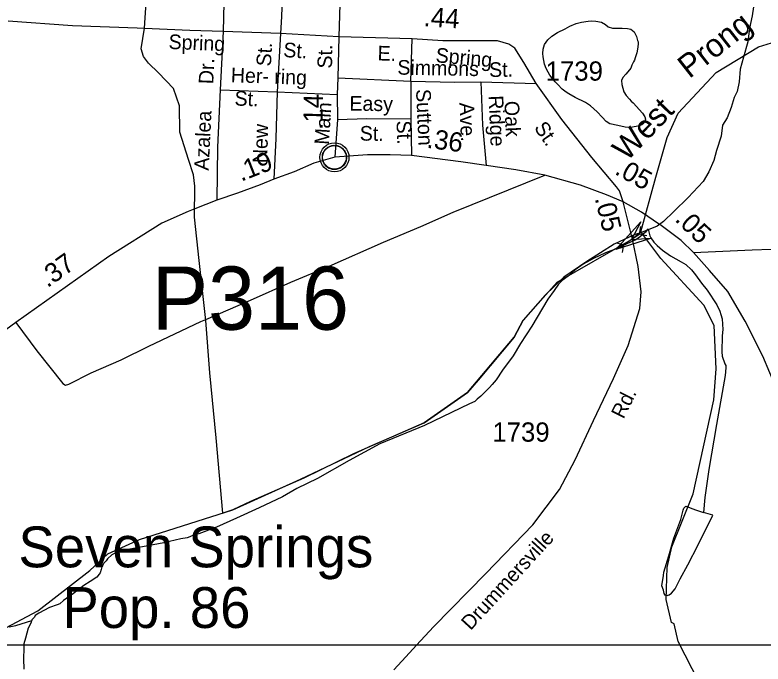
# Model space of a CAD drawing. Extents: x 2206922 to 2357709, y 510027 to 673830.
# Drawn here: x 2342384 to 2347243, y 535608 to 539821 of the extents above; entities that cross this region are included whole.
import ezdxf

# ---------------------------------------------------------------- set-up
doc = ezdxf.new("R2010")
doc.units = 0
for name, color, linetype in [('Exist Boundary Political City Limit New', 7, 'Continuous'), ('Exist Civil Demographics City Label', 7, 'Continuous'), ('Exist Civil Demographics Community CELL', 7, 'Continuous'), ('Exist Hydrographic Creek Single Shore', 7, 'Continuous'), ('Exist Hydrographic Creek Single Shore Label', 7, 'Continuous'), ('Exist Hydrographic Misc Water Feature', 7, 'Continuous'), ('Exist Road Non-System Type 51', 7, 'Continuous'), ('Exist Road Non-System Type 51 Label', 7, 'Continuous'), ('Exist Road Primary NC Attributed', 7, 'Continuous'), ('Exist Road Primary NC Service Mileage Hundredths English Label', 7, 'Continuous'), ('Exist Road Secondary Mileage Hundredths English Label', 7, 'Continuous'), ('Exist Road Secondary Structure Pipe Attributed CELL', 7, 'Continuous'), ('Exist Road Secondary Structure Pipe CELL', 7, 'Continuous'), ('Exist Road Secondary Structure Pipe Number Label', 7, 'Continuous'), ('Exist Road Secondary Type 51 Attributed', 7, 'Continuous'), ('Exist Road Secondary Type 51 Label', 7, 'Continuous'), ('Exist Road Secondary Type 51 Number Label', 7, 'Continuous'), ('Map Preparation Boundary City Limit Buffer Line', 7, 'Continuous'), ('Map Preparation Inset Cut Line', 7, 'Continuous')]:
    doc.layers.add(name, color=color, linetype=linetype)

msp = doc.modelspace()

# ---------------------------------------------------------------- linework, layer by layer
at = {"layer": 'Exist Boundary Political City Limit New'}
for points in [[(2347193, 539962.4), (2347171.2, 539815.2), (2347154.5, 539734.5), (2347144, 539646.1), (2347116, 539546.9), (2347093.2, 539470), (2347088.5, 539387.8), (2347075, 539323.2), (2347054.8, 539284.4), (2347035.2, 539219.6), (2347010, 539152.5), (2346979.8, 539105.3), (2346970.8, 539034.9), (2346940.5, 538941.8), (2346923, 538876.9), (2346890, 538803.6), (2346854.5, 538740.1), (2346756.8, 538636.2), (2346664.2, 538546.4), (2346597, 538479.8), (2346556, 538450), (2346453, 538408.4), (2346405.8, 538393.6), (2346276, 538332.7), (2346097.2, 538221.5), (2345949.2, 538119.5), (2345827.8, 538001.3), (2345684, 537840.4), (2345627, 537729.8), (2345392, 537450.9), (2345323, 537369.7), (2345042, 537174.6), (2344795.5, 537064.8), (2344583.8, 536972.1), (2344260.8, 536813.9), (2343914.8, 536662.4), (2343799, 536609.3), (2343733.2, 536588.2)], [(2343733.2, 536588.2), (2343690.5, 537076.4), (2343650.2, 537499), (2343624.8, 537837.8), (2343581.2, 538227.6), (2343551, 538508.3), (2343552.8, 538710.4), (2343544.2, 538783.4), (2343510.5, 538881.8), (2343454.5, 539061.1), (2343451.8, 539231.6), (2343413.5, 539343.2), (2343316.5, 539446.1), (2343250.5, 539507.9), (2343218.8, 539551.9), (2343203.5, 539601.9), (2343225.5, 539734.2), (2343236.5, 539902.8)]]:
    msp.add_lwpolyline(points, dxfattribs=at)
at = {"layer": 'Exist Civil Demographics Community CELL'}
msp.add_lwpolyline([(2344381.7, 538909.3), (2344382.6, 538914.9), (2344384.4, 538921.5), (2344387.3, 538928.7), (2344390.3, 538934.4), (2344393.6, 538940.1), (2344397.4, 538945.3), (2344401.3, 538949.6), (2344405.9, 538954.2), (2344411.4, 538958.8), (2344416.9, 538962.5), (2344421.8, 538965.3), (2344426.8, 538967.8), (2344432.3, 538970.1), (2344437.9, 538971.9), (2344442.2, 538973.1), (2344447.1, 538973.8), (2344451.2, 538974.5), (2344457.6, 538974.8), (2344462, 538974.7), (2344467.7, 538974.4), (2344472.6, 538973.7), (2344477.5, 538972.7), (2344482.5, 538971.3), (2344487.7, 538969.4), (2344494.3, 538966.4), (2344500.6, 538962.9), (2344505.6, 538959.4), (2344510.8, 538955.4), (2344514.1, 538952.3), (2344518.2, 538947.9), (2344522.1, 538943.2), (2344525.2, 538938.6), (2344528.3, 538933.6), (2344530.8, 538928.4), (2344532.8, 538923.4), (2344534.4, 538918.4), (2344535.6, 538913.8), (2344536.7, 538907.7), (2344537.4, 538903), (2344537.6, 538897), (2344537.4, 538891.3), (2344536.9, 538885.6), (2344535.9, 538880.1), (2344534.3, 538873.9), (2344532.4, 538868.1), (2344530.1, 538863), (2344526.9, 538857), (2344523.7, 538851.7), (2344520.2, 538847), (2344516, 538842.3), (2344510.7, 538837.3), (2344505.7, 538833.2), (2344500.7, 538829.7), (2344496.3, 538827.2), (2344489.5, 538824), (2344482.4, 538821.3), (2344476.4, 538819.8), (2344469.8, 538818.5), (2344465.4, 538818), (2344460.9, 538817.8), (2344455.3, 538817.8), (2344451, 538818.2), (2344445.4, 538818.9), (2344439.5, 538820.2), (2344434.9, 538821.5), (2344429.7, 538823.4), (2344425.1, 538825.4), (2344421.2, 538827.6), (2344414.4, 538831.7), (2344408.8, 538836), (2344403.9, 538840.5), (2344399.5, 538845.3), (2344396.3, 538849.3), (2344393.3, 538853.5), (2344389.2, 538860.6), (2344387.5, 538864.1), (2344385.8, 538868.1), (2344383.2, 538876.3), (2344381.7, 538883.4), (2344381, 538888.5), (2344380.6, 538894.9), (2344380.6, 538899.6), (2344381.1, 538906)], close=True, dxfattribs=at)
for centre, radius in [((2344459.3, 538896.9), 94.3), ((2344459, 538897.2), 76.7)]:
    msp.add_circle(centre, radius, dxfattribs=at)
at = {"layer": 'Exist Hydrographic Creek Single Shore'}
for points in [[(2346448.6, 538412.7), (2346547.1, 538767.8), (2346619.1, 539026.7), (2346692.1, 539183.9), (2346939, 539446.6), (2347212.1, 539615.1), (2347411, 539675.6), (2347927.1, 539699.7), (2348018.2, 539759.2), (2348181.2, 540002), (2348255, 540077.2), (2348520.2, 540206.1), (2348894.2, 540309.7), (2349038.3, 540339.7)], [(2342292.9, 535826.6), (2342533, 535954.4), (2342871, 536214.2), (2342987, 536323.9), (2343193.9, 536417.5), (2343799, 536609.3), (2344238.1, 536807.5), (2344686.1, 537019.1), (2345042.1, 537174.6), (2345323, 537369.7), (2345627.1, 537729.8), (2345684.1, 537840.4), (2345905.1, 538085.6), (2346387.9, 538364.2), (2346448.6, 538412.7)], [(2346828.1, 535487.6), (2346692.1, 535754.5), (2346665, 535868.3), (2346649.1, 535877.5), (2346613.2, 536027), (2346619.1, 536234), (2346651.1, 536369.8), (2346788.1, 536713.4), (2346923, 537322.6), (2346937.2, 537523.4), (2346925.1, 537805.1), (2346857.2, 537937), (2346579.1, 538240.8), (2346448.6, 538412.7)]]:
    msp.add_lwpolyline(points, dxfattribs=at)
at = {"layer": 'Exist Hydrographic Misc Water Feature'}
for points in [[(2346354, 539297.3), (2346374.3, 539273.6), (2346386.2, 539261.7), (2346398.3, 539249.7), (2346459.4, 539182.6), (2346475.8, 539160.6), (2346479.5, 539145.1), (2346475.8, 539132.6), (2346467.8, 539118.8), (2346455.9, 539108.4), (2346438.5, 539100.5), (2346418.2, 539096.3), (2346382.1, 539091.6), (2346346.4, 539093.3), (2346300.3, 539102.7), (2346247.8, 539114.2), (2346224, 539130), (2346197.5, 539157.4), (2346165.3, 539193.1), (2346121, 539230.6), (2346088.9, 539252.1), (2346022, 539285.2), (2345981.8, 539308.7), (2345963.8, 539320.7), (2345955.8, 539326.4), (2345937.7, 539340.1), (2345909, 539369.9), (2345893, 539387.8), (2345872.7, 539411.5), (2345858.6, 539431), (2345846.3, 539449.1), (2345834, 539472.9), (2345823.3, 539500.8), (2345819.2, 539524.5), (2345815.1, 539548.7), (2345812.9, 539570.5), (2345814.5, 539598.7), (2345824.3, 539628.8), (2345845.9, 539658.8), (2345869.9, 539683.2), (2345907, 539707.6), (2345956.8, 539730.1), (2345988.6, 539748.4), (2346028.4, 539765.2), (2346064.2, 539773.6), (2346106.1, 539780.2), (2346126, 539782.1), (2346155.9, 539780.8), (2346192.4, 539775), (2346220.5, 539759.4), (2346236.5, 539743.6), (2346264.6, 539736.1), (2346298.6, 539736.3), (2346328.6, 539734.7), (2346362.6, 539733.2), (2346384.5, 539729.5), (2346406.7, 539711.9), (2346421.2, 539681.8), (2346427.6, 539656.1), (2346431.5, 539646.2), (2346431.9, 539636), (2346430.1, 539611.9), (2346422.5, 539576.2), (2346418.8, 539561.7), (2346412.8, 539541.9), (2346407.1, 539527.8), (2346401.4, 539515.7), (2346391.5, 539495.7), (2346384.1, 539475.7), (2346363.8, 539451.6), (2346352.1, 539437.1), (2346332.7, 539414.9), (2346323, 539394.8), (2346325.1, 539369), (2346339.6, 539321), (2346354, 539297.3)], [(2346496.3, 538431.3), (2346490.1, 538425.3), (2346478.5, 538411.3), (2346447.1, 538382.8), (2346417.3, 538362.5), (2346357.5, 538335.7), (2346311.7, 538311), (2346220.1, 538276.1), (2346142.6, 538241.2), (2346075.1, 538204.3), (2346021.6, 538165.7), (2345976.1, 538125.1), (2345938.5, 538096.7), (2345914.6, 538074.7), (2345885.4, 538032.1), (2345844.2, 537975.8), (2345741.9, 537800.6), (2345667.5, 537687.7), (2345620.3, 537609.2), (2345549.8, 537514.5), (2345508.4, 537452.1), (2345482.9, 537421.5), (2345467.1, 537403.6), (2345437.8, 537375.2), (2345409.7, 537347), (2345386.3, 537326.5), (2345370.4, 537312.3), (2345336.5, 537297.9), (2345044.3, 537156.6), (2344753.8, 537036.8), (2344555.1, 536928.9), (2344348.8, 536812.3), (2344215.3, 536746.8), (2344122.4, 536693.5), (2343969.4, 536622), (2343822, 536554.1), (2343693, 536496.5), (2343577.4, 536453.1), (2343547.4, 536447), (2343520, 536434.5), (2343501.9, 536428.3), (2343461.7, 536419.7), (2343350, 536394.4), (2343085.2, 536345.4), (2343047.3, 536334.9), (2343013.3, 536316.5), (2342985.8, 536290.2), (2342975.8, 536277.9), (2342962, 536263.8), (2342954, 536250), (2342948.1, 536239.9), (2342944.8, 536221.8), (2342936.8, 536199.5), (2342930.8, 536191.4), (2342915.1, 536171.5), (2342871.6, 536144.8), (2342831.8, 536118.3), (2342764.3, 536065.6), (2342698.7, 536020.7), (2342675.6, 535998.7), (2342657.5, 535992.5), (2342607.5, 535975.6), (2342540.2, 535938.7), (2342516.2, 535922.5), (2342510.3, 535912.8), (2342494.5, 535894.5), (2342494.7, 535890.4)], [(2346496.3, 538431.3), (2346507, 538387.5), (2346513.1, 538373.6), (2346533.4, 538345.8), (2346555.3, 538324.3), (2346590, 538294.7), (2346642.5, 538257.3), (2346710.8, 538218.2), (2346740.9, 538202.3), (2346777.4, 538166.8), (2346803.7, 538135.3), (2346842.4, 538079.6), (2346879.1, 538034.3), (2346942.3, 537938.9), (2346962.4, 537899.3), (2346968.5, 537877.3), (2346977.1, 537847.6), (2346982.1, 537779.6), (2346976.3, 537737.5), (2346975.5, 537635.4), (2346977.8, 537605.4), (2346994.6, 537555.9), (2347000.5, 537546.1), (2347000.9, 537529.8), (2346997.6, 537480), (2346939.4, 537163.2), (2346890.8, 536870.8), (2346865.2, 536688.6), (2346856.4, 536592.5)], [(2346622.6, 536053.9), (2346615, 536053.8), (2346608.7, 536051.9), (2346600.9, 536065.7), (2346596.4, 536087.9), (2346586.1, 536115.3), (2346595.3, 536183.7), (2346599.2, 536203.8), (2346630, 536309.9), (2346662.6, 536424.2), (2346708.9, 536547), (2346724.1, 536607.2), (2346727.8, 536619.1), (2346741.5, 536633.3), (2346804.1, 536608.1), (2346856.4, 536592.5)], [(2346622.6, 536053.9), (2346632.7, 536058.1), (2346648.9, 536068.2), (2346672.2, 536096.7), (2346705.4, 536161.1), (2346754, 536251.5), (2346820.9, 536382.2), (2346916.4, 536573.4), (2346886.1, 536582.8), (2346856.4, 536592.5)], [(2342347.1, 535848.6), (2342389.3, 535859.2), (2342494.7, 535890.4)], [(2342444.7, 535573.9), (2342442, 535642.1), (2342444.7, 535711.8), (2342444.5, 535741.9), (2342453.9, 535778.1), (2342471.3, 535844.1), (2342491, 535880.4), (2342494.7, 535890.4)]]:
    msp.add_lwpolyline(points, dxfattribs=at)
at = {"layer": 'Exist Road Non-System Type 51'}
for p, q in [((2343741.7, 539899.9), (2343735.6, 539712.7)), ((2343735.6, 539712.7), (2343716.4, 539335.7)), ((2344107.8, 539700.2), (2344086.5, 539322.2)), ((2344955.7, 539391.1), (2344963.6, 539665.1)), ((2344481.6, 539413.9), (2344955.7, 539391.1)), ((2344955.7, 539391.1), (2344955.2, 539146.5)), ((2345409.1, 539386.1), (2345769.3, 539375.9)), ((2343716.4, 539335.7), (2344086.5, 539322.2)), ((2344086.5, 539322.2), (2344477.6, 539304.7)), ((2344955.2, 539146.5), (2344959.7, 538908.8))]:
    msp.add_line(p, q, dxfattribs=at)
for points in [[(2344496.6, 539962.9), (2344302.7, 539962.5), (2344180.8, 539965), (2344142.9, 539952.7), (2344119.2, 539928.3), (2344114.6, 539810.3), (2344107.8, 539700.2)], [(2344955.7, 539391.1), (2345241.3, 539384), (2345409.1, 539386.1)], [(2345409.1, 539386.1), (2345420.5, 539106.3), (2345443.7, 538844.2)], [(2343716.4, 539335.7), (2343699, 538963.7), (2343695, 538619.8)], [(2344086.5, 539322.2), (2344078.1, 539018.2), (2344065.3, 538754.2)], [(2344478.4, 539142.9), (2344670.4, 539149.3), (2344955.2, 539146.5)], [(2343624, 537845.2), (2343914.2, 537969.9), (2344176.1, 538086), (2344424, 538191.2), (2344777.1, 538346), (2345021.2, 538447.3), (2345229.5, 538541.5), (2345826, 538780.9)], [(2342389.3, 537824.4), (2342527.3, 537640.1), (2342696.1, 537430), (2342712, 537418.1), (2342733.8, 537424), (2342878.6, 537497.5), (2343075, 537582.8), (2343253.6, 537670.2), (2343590.8, 537830.9), (2343624, 537845.2)]]:
    msp.add_lwpolyline(points, dxfattribs=at)
at = {"layer": 'Exist Road Primary NC Attributed'}
for points in [[(2344461.7, 538897.8), (2344324.8, 538858.1), (2344196.6, 538801.7), (2344065.3, 538754.2), (2343975.7, 538719.2), (2343828.5, 538663.4), (2343695, 538619.8), (2343551.6, 538563.5), (2343509, 538545.6), (2343339, 538469.6), (2342993.8, 538253.5), (2342389.3, 537824.4), (2341941.8, 537498)], [(2346333.9, 538607.2), (2346226.7, 538653.8), (2346056.1, 538717.3), (2345826, 538780.9), (2345638.1, 538816.5), (2345443.7, 538844.2), (2345281, 538867.1), (2344959.7, 538908.8), (2344821.1, 538913.3), (2344674, 538913.7), (2344461.7, 538897.8)], [(2346790.1, 538279.7), (2346710.8, 538357.1), (2346571.9, 538460.3), (2346571, 538460.9), (2346452.9, 538541.7), (2346333.9, 538607.2)], [(2348841.3, 535157.1), (2348672.3, 535239.3), (2348506.9, 535342.5), (2348351.2, 535469.1), (2348244.1, 535568.4), (2348145.1, 535679.4), (2348041.9, 535817.4), (2347930.7, 535991), (2347856.8, 536125.4), (2347792.3, 536278.2), (2347741.9, 536397.4), (2347625.3, 536683.8), (2347520.2, 536937.9), (2347377.6, 537282.6), (2347240.5, 537605.8), (2347127.4, 537834.1), (2347014.3, 538025.6), (2346895.3, 538162.6), (2346790.1, 538279.7)]]:
    msp.add_lwpolyline(points, dxfattribs=at)
at = {"layer": 'Exist Road Secondary Structure Pipe Attributed CELL'}
msp.add_lwpolyline([(2346517.5, 538373.3), (2346285.7, 538297.8), (2346448.7, 538479.1), (2346387.9, 538364.2)], close=True, dxfattribs=at)
at = {"layer": 'Exist Road Secondary Structure Pipe CELL'}
for p, q in [((2346446.1, 538448.3), (2346437.9, 538398.2)), ((2346337.8, 538330.3), (2346437.9, 538398.2)), ((2346487.5, 538387.3), (2346437.9, 538398.2)), ((2346288.2, 538341.2), (2346337.8, 538330.3)), ((2346329.6, 538280.2), (2346337.8, 538330.3))]:
    msp.add_line(p, q, dxfattribs=at)
at = {"layer": 'Exist Road Secondary Type 51 Attributed'}
for points in [[(2344509.2, 540367.8), (2344513.3, 540289.3), (2344511.2, 540237.7), (2344509.3, 540192), (2344496.6, 539962.9), (2344487.5, 539678.9)], [(2344487.5, 539678.9), (2344107.8, 539700.2), (2343735.6, 539712.7), (2343520.9, 539720.1), (2343225.4, 539733.7), (2343225.3, 539733.7), (2343177.9, 539735.1), (2342757.8, 539750), (2342340.5, 539779.6)], [(2344487.5, 539678.9), (2344481.6, 539413.9), (2344477.6, 539304.7), (2344478.4, 539142.9), (2344461.7, 538897.8)], [(2346333.9, 538607.2), (2346311.2, 538679.2), (2346291, 538705), (2346130.1, 538894.9), (2345935.7, 539143), (2345769.3, 539375.9), (2345689.1, 539512.7), (2345629.8, 539604.5), (2345591.6, 539631.2), (2345519, 539652.3), (2345371.8, 539652.3), (2345162, 539653), (2344963.6, 539665.1), (2344487.5, 539678.9)], [(2344844, 535571.2), (2344923.4, 535654.6), (2344992.6, 535730.4), (2345101.9, 535850.1), (2345441.4, 536195.9), (2345748.6, 536511.1), (2345921.2, 536741.4), (2346022.4, 536932.9), (2346141.4, 537188), (2346272.4, 537460.9), (2346367.6, 537675.3), (2346443, 537915.4), (2346450.9, 538024.6), (2346431.1, 538189.4), (2346395.3, 538366.6), (2346333.9, 538607.2)], [(2346790.1, 538279.7), (2347171, 538297.5), (2347542, 538310.4), (2347792.3, 538320.5), (2347839.6, 538322.4), (2348187.7, 538326.1), (2348615.9, 538337.8), (2348963, 538357.2)]]:
    msp.add_lwpolyline(points, dxfattribs=at)
at = {"layer": 'Map Preparation Boundary City Limit Buffer Line'}
for points in [[(2347193, 539962.4), (2347171.2, 539815.2), (2347154.5, 539734.5), (2347144, 539646.1), (2347116, 539546.9), (2347093.2, 539470), (2347088.5, 539387.8), (2347075, 539323.2), (2347054.8, 539284.4), (2347035.2, 539219.6), (2347010, 539152.5), (2346979.8, 539105.3), (2346970.8, 539034.9), (2346940.5, 538941.8), (2346923, 538876.9), (2346890, 538803.6), (2346854.5, 538740.1), (2346756.8, 538636.2), (2346664.2, 538546.4), (2346597, 538479.8), (2346556, 538450), (2346453, 538408.4), (2346405.8, 538393.6), (2346276, 538332.7), (2346097.2, 538221.5), (2345949.2, 538119.5), (2345827.8, 538001.3), (2345684, 537840.4), (2345627, 537729.8), (2345392, 537450.9), (2345323, 537369.7), (2345042, 537174.6), (2344795.5, 537064.8), (2344583.8, 536972.1), (2344260.8, 536813.9), (2343914.8, 536662.4), (2343799, 536609.3), (2343733.2, 536588.2)], [(2343733.2, 536588.2), (2343690.5, 537076.4), (2343650.2, 537499), (2343624.8, 537837.8), (2343581.2, 538227.6), (2343551, 538508.3), (2343552.8, 538710.4), (2343544.2, 538783.4), (2343510.5, 538881.8), (2343454.5, 539061.1), (2343451.8, 539231.6), (2343413.5, 539343.2), (2343316.5, 539446.1), (2343250.5, 539507.9), (2343218.8, 539551.9), (2343203.5, 539601.9), (2343225.5, 539734.2), (2343236.5, 539902.8)]]:
    msp.add_lwpolyline(points, dxfattribs=at)
at = {"layer": 'Map Preparation Inset Cut Line'}
for points in [[(2344992.6, 535730.4), (2340379.2, 535730.4), (2340379.2, 536458.2)], [(2347792.3, 536278.2), (2347792.3, 535730.4), (2344992.6, 535730.4)]]:
    msp.add_lwpolyline(points, dxfattribs=at)

# ---------------------------------------------------------------- texts
at = {"layer": 'Exist Civil Demographics City Label'}
for s, p in [('Seven Springs', (2342406.7, 536235.9)), ('Pop. 86', (2342692.1, 535842.3))]:
    msp.add_text(s, height=265, dxfattribs=at).set_placement(p)
at = {"layer": 'Exist Hydrographic Creek Single Shore Label'}
for s, rotation, p in [('Prong', 38.1748, (2346763.8, 539404)), ('West', 46.1623, (2346357.9, 538864.7))]:
    msp.add_text(s, height=150, rotation=rotation, dxfattribs=at).set_placement(p)
at = {"layer": 'Exist Road Non-System Type 51 Label'}
for s, rotation, p in [('St.', 86.7749, (2344046.4, 539485.3)), ('Dr.', 87.7537, (2343672.2, 539370.5)), ('Simmons', 358.8952, (2344867.2, 539434.1)), ('Her- ring', 357.9109, (2343785.1, 539384.8)), ('St.', 0.7181, (2345464, 539418.4)), ('St.', 357.8351, (2343809, 539233.4)), ('Sutton', 272.6045, (2344988.8, 539338.1)), ('Easy', 359.0517, (2344555.8, 539200.4)), ('Ridge', 272.2679, (2345460.4, 539297.2)), ('Ave.', 272.3333, (2345270.7, 539251.2)), ('Oak', 272.3333, (2345563, 539261.3)), ('Azalea', 87.3223, (2343642.5, 538809.3)), ('New', 88.4168, (2344022.1, 538858.2)), ('St.', 359.0517, (2344623, 539005.9)), ('St.', 272.1449, (2344861.8, 539134.3))]:
    msp.add_text(s, height=95, rotation=rotation, dxfattribs=at).set_placement(p)
at = {"layer": 'Exist Road Primary NC Service Mileage Hundredths English Label'}
for s, rotation, p in [('.36', 352.6099, (2345054.5, 538959.5)), ('.19', 21.3369, (2343852.9, 538738.3)), ('.05', 331.1756, (2346272.6, 538791.5)), ('.05', 315.7092, (2346665, 538489)), ('.37', 35.3688, (2342595, 538047.1))]:
    msp.add_text(s, height=125, rotation=rotation, dxfattribs=at).set_placement(p)
at = {"layer": 'Exist Road Secondary Mileage Hundredths English Label'}
for s, rotation, p in [('.44', 356.2522, (2345035.7, 539748.6)), ('.14', 89.1251, (2344381.6, 539075)), ('.05', 283.8352, (2346149.4, 538630.9))]:
    msp.add_text(s, height=125, rotation=rotation, dxfattribs=at).set_placement(p)
at = {"layer": 'Exist Road Secondary Structure Pipe Number Label'}
msp.add_text('P316', height=410.1, dxfattribs=at).set_placement((2343272.7, 537778.1))
at = {"layer": 'Exist Road Secondary Type 51 Label'}
for s, rotation, p in [('Spring', 357.6841, (2343380.6, 539600.6)), ('St.', 356.106, (2344124.8, 539548.6)), ('E.', 358.1213, (2344738, 539526.4)), ('St.', 89.1251, (2344443.5, 539472.7)), ('Spring', 354.8652, (2345113.7, 539514.2)), ('Main', 86.4432, (2344423.4, 538976.7)), ('St.', 304.5451, (2345752, 539088.8)), ('Rd.', 63.4522, (2346336.1, 537193.9)), ('Drummersville', 47.5214, (2345343.2, 535822.2))]:
    msp.add_text(s, height=95, rotation=rotation, dxfattribs=at).set_placement(p)
at = {"layer": 'Exist Road Secondary Type 51 Number Label'}
for p in [(2345830.9, 539394.6), (2345484.7, 537051.4)]:
    msp.add_text('1739', height=125, dxfattribs=at).set_placement(p)

doc.saveas('drawing.dxf')
